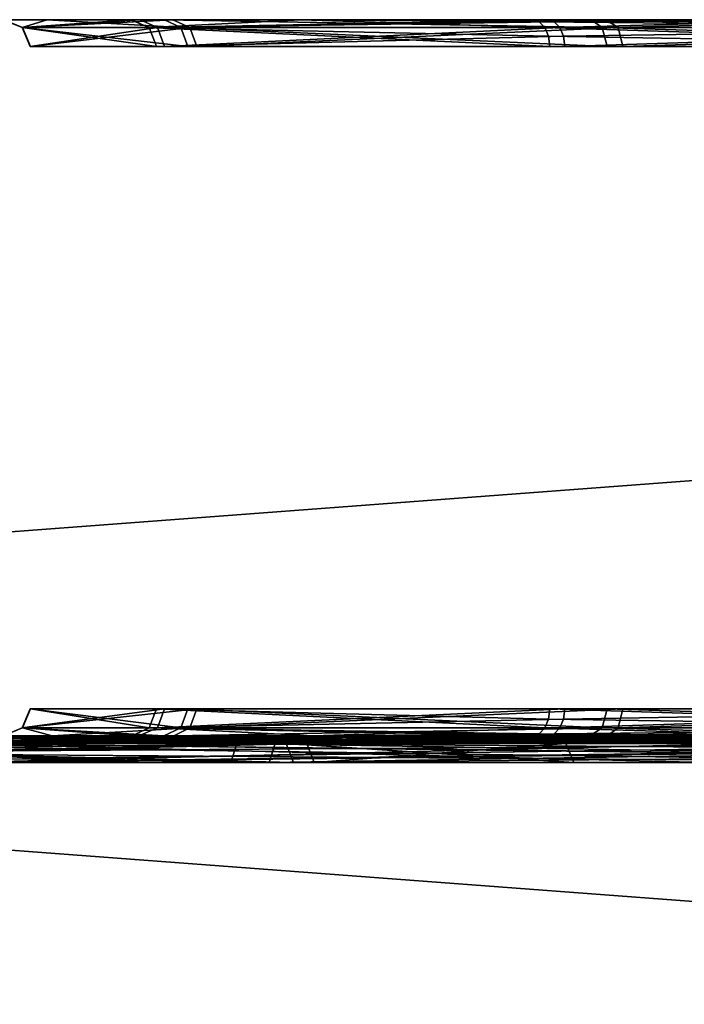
# Model space of a CAD drawing. Header units: millimetres. Extents: x -150 to 150, y -85 to 1149.
# Tile 309 of 656: x -75.968 to -75.225, y 1008.3 to 1009.4. Entities that reach past the tile are written whole.
import ezdxf

# ---------------------------------------------------------------- set-up
doc = ezdxf.new("R2010")
doc.units = ezdxf.units.MM
doc.header["$LTSCALE"] = 21.359881
for name, color, linetype in [('3288', 7, 'CONTINUOUS'), ('3289', 7, 'CONTINUOUS'), ('3329', 7, 'CONTINUOUS'), ('3330', 7, 'CONTINUOUS'), ('4721', 7, 'CONTINUOUS'), ('4722', 7, 'CONTINUOUS'), ('4762', 7, 'CONTINUOUS'), ('4763', 7, 'CONTINUOUS'), ('6225', 7, 'CONTINUOUS'), ('6226', 7, 'CONTINUOUS'), ('6227', 7, 'CONTINUOUS'), ('6228', 7, 'CONTINUOUS'), ('6229', 7, 'CONTINUOUS'), ('6230', 7, 'CONTINUOUS'), ('6231', 7, 'CONTINUOUS'), ('6232', 7, 'CONTINUOUS'), ('6238', 7, 'CONTINUOUS'), ('6239', 7, 'CONTINUOUS'), ('6240', 7, 'CONTINUOUS'), ('6241', 7, 'CONTINUOUS'), ('6266', 7, 'CONTINUOUS'), ('6267', 7, 'CONTINUOUS'), ('6268', 7, 'CONTINUOUS'), ('6269', 7, 'CONTINUOUS'), ('6270', 7, 'CONTINUOUS'), ('6271', 7, 'CONTINUOUS'), ('6272', 7, 'CONTINUOUS'), ('6273', 7, 'CONTINUOUS'), ('6279', 7, 'CONTINUOUS'), ('6280', 7, 'CONTINUOUS'), ('6281', 7, 'CONTINUOUS'), ('6282', 7, 'CONTINUOUS'), ('7755', 7, 'CONTINUOUS'), ('7756', 7, 'CONTINUOUS'), ('7796', 7, 'CONTINUOUS'), ('7797', 7, 'CONTINUOUS'), ('7839', 7, 'CONTINUOUS'), ('7840', 7, 'CONTINUOUS'), ('7880', 7, 'CONTINUOUS'), ('7881', 7, 'CONTINUOUS'), ('9023', 7, 'CONTINUOUS'), ('9025', 7, 'CONTINUOUS')]:
    doc.layers.add(name, color=color, linetype=linetype)

msp = doc.modelspace()

# ---------------------------------------------------------------- linework, layer by layer
at = {"layer": '3288', "linetype": 'CONTINUOUS'}
for points in [[(-75.6903, 1008.6, 205.9772), (-76.5626, 1008.6, 207.4644), (-75.6698, 1008.5912, 205.9828), (-75.6903, 1008.6, 205.9772)], [(-75.6698, 1008.5912, 205.9828), (-76.5626, 1008.6, 207.4644), (-76.5465, 1008.5912, 207.4782), (-75.6698, 1008.5912, 205.9828)], [(-76.5036, 1008.5912, 201.0618), (-76.0267, 1008.6, 201.7902), (-75.6469, 1008.5912, 202.5687), (-76.5036, 1008.5912, 201.0618)], [(-76.0267, 1008.6, 201.7902), (-75.6653, 1008.6, 202.5805), (-75.6469, 1008.5912, 202.5687), (-76.0267, 1008.6, 201.7902)], [(-75.3786, 1008.6, 204.282), (-75.6903, 1008.6, 205.9772), (-75.6698, 1008.5912, 205.9828), (-75.3786, 1008.6, 204.282)], [(-75.3573, 1008.5912, 204.2778), (-75.3786, 1008.6, 204.282), (-75.6698, 1008.5912, 205.9828), (-75.3573, 1008.5912, 204.2778)], [(-75.6653, 1008.6, 202.5805), (-75.3786, 1008.6, 204.282), (-75.3573, 1008.5912, 204.2778), (-75.6653, 1008.6, 202.5805)], [(-75.6469, 1008.5912, 202.5687), (-75.6653, 1008.6, 202.5805), (-75.3573, 1008.5912, 204.2778), (-75.6469, 1008.5912, 202.5687)]]:
    msp.add_3dface(points, dxfattribs=at)
at = {"layer": '3289', "linetype": 'CONTINUOUS'}
for points in [[(-75.6698, 1008.5912, 205.9828), (-76.5465, 1008.5912, 207.4782), (-75.6615, 1008.57, 205.9859), (-75.6698, 1008.5912, 205.9828)], [(-75.6615, 1008.57, 205.9859), (-76.5465, 1008.5912, 207.4782), (-76.5398, 1008.57, 207.4839), (-75.6615, 1008.57, 205.9859)], [(-76.4986, 1008.5815, 201.0576), (-76.5036, 1008.5912, 201.0618), (-75.6469, 1008.5912, 202.5687), (-76.4986, 1008.5815, 201.0576)], [(-76.4968, 1008.57, 201.0562), (-76.4986, 1008.5815, 201.0576), (-75.6469, 1008.5912, 202.5687), (-76.4968, 1008.57, 201.0562)], [(-76.4968, 1008.57, 201.0562), (-75.6469, 1008.5912, 202.5687), (-75.6387, 1008.57, 202.5658), (-76.4968, 1008.57, 201.0562)], [(-75.3573, 1008.5912, 204.2778), (-75.6698, 1008.5912, 205.9828), (-75.3486, 1008.57, 204.2779), (-75.3573, 1008.5912, 204.2778)], [(-75.3486, 1008.57, 204.2779), (-75.6698, 1008.5912, 205.9828), (-75.6615, 1008.57, 205.9859), (-75.3486, 1008.57, 204.2779)], [(-75.6469, 1008.5912, 202.5687), (-75.3573, 1008.5912, 204.2778), (-75.6387, 1008.57, 202.5658), (-75.6469, 1008.5912, 202.5687)], [(-75.6387, 1008.57, 202.5658), (-75.3573, 1008.5912, 204.2778), (-75.3486, 1008.57, 204.2779), (-75.6387, 1008.57, 202.5658)]]:
    msp.add_3dface(points, dxfattribs=at)
at = {"layer": '3329', "linetype": 'CONTINUOUS'}
for points in [[(-76.5626, 1008.6, 398.9756), (-76.5539, 1008.5977, 398.983), (-75.6698, 1008.5912, 397.494), (-76.5626, 1008.6, 398.9756)], [(-76.0609, 1008.6, 398.269), (-76.5626, 1008.6, 398.9756), (-75.6698, 1008.5912, 397.494), (-76.0609, 1008.6, 398.269)], [(-76.5539, 1008.5977, 398.983), (-76.5465, 1008.5912, 398.9893), (-75.6698, 1008.5912, 397.494), (-76.5539, 1008.5977, 398.983)], [(-76.5197, 1008.6, 392.5867), (-75.6667, 1008.6, 394.0875), (-75.6469, 1008.5912, 394.0798), (-76.5197, 1008.6, 392.5867)], [(-76.5036, 1008.5912, 392.5729), (-76.5197, 1008.6, 392.5867), (-75.6469, 1008.5912, 394.0798), (-76.5036, 1008.5912, 392.5729)], [(-75.6893, 1008.6, 397.4856), (-76.0609, 1008.6, 398.269), (-75.6698, 1008.5912, 397.494), (-75.6893, 1008.6, 397.4856)], [(-75.3786, 1008.6, 395.7891), (-75.6893, 1008.6, 397.4856), (-75.3573, 1008.5912, 395.7889), (-75.3786, 1008.6, 395.7891)], [(-75.3573, 1008.5912, 395.7889), (-75.6893, 1008.6, 397.4856), (-75.6698, 1008.5912, 397.494), (-75.3573, 1008.5912, 395.7889)], [(-75.6667, 1008.6, 394.0875), (-75.3786, 1008.6, 395.7891), (-75.3573, 1008.5912, 395.7889), (-75.6667, 1008.6, 394.0875)], [(-75.6469, 1008.5912, 394.0798), (-75.6667, 1008.6, 394.0875), (-75.3573, 1008.5912, 395.7889), (-75.6469, 1008.5912, 394.0798)]]:
    msp.add_3dface(points, dxfattribs=at)
at = {"layer": '3330', "linetype": 'CONTINUOUS'}
for points in [[(-76.5465, 1008.5912, 398.9893), (-76.5415, 1008.5815, 398.9935), (-75.6615, 1008.57, 397.497), (-76.5465, 1008.5912, 398.9893)], [(-75.6698, 1008.5912, 397.494), (-76.5465, 1008.5912, 398.9893), (-75.6615, 1008.57, 397.497), (-75.6698, 1008.5912, 397.494)], [(-76.5036, 1008.5912, 392.5729), (-75.6469, 1008.5912, 394.0798), (-76.4968, 1008.57, 392.5673), (-76.5036, 1008.5912, 392.5729)], [(-76.4968, 1008.57, 392.5673), (-75.6469, 1008.5912, 394.0798), (-75.6387, 1008.57, 394.0769), (-76.4968, 1008.57, 392.5673)], [(-75.3573, 1008.5912, 395.7889), (-75.6698, 1008.5912, 397.494), (-75.3486, 1008.57, 395.789), (-75.3573, 1008.5912, 395.7889)], [(-75.3486, 1008.57, 395.789), (-75.6698, 1008.5912, 397.494), (-75.6615, 1008.57, 397.497), (-75.3486, 1008.57, 395.789)], [(-75.6469, 1008.5912, 394.0798), (-75.3573, 1008.5912, 395.7889), (-75.6387, 1008.57, 394.0769), (-75.6469, 1008.5912, 394.0798)], [(-75.6387, 1008.57, 394.0769), (-75.3573, 1008.5912, 395.7889), (-75.3486, 1008.57, 395.789), (-75.6387, 1008.57, 394.0769)], [(-76.5415, 1008.5815, 398.9935), (-76.5398, 1008.57, 398.995), (-75.6615, 1008.57, 397.497), (-76.5415, 1008.5815, 398.9935)]]:
    msp.add_3dface(points, dxfattribs=at)
at = {"layer": '4721', "linetype": 'CONTINUOUS'}
for points in [[(-75.6712, 1008.6, 217.4234), (-76.0326, 1008.6, 216.633), (-76.0509, 1008.5912, 216.6448), (-75.6712, 1008.6, 217.4234)], [(-75.1943, 1008.5912, 218.1517), (-75.6712, 1008.6, 217.4234), (-76.0509, 1008.5912, 216.6448), (-75.1943, 1008.5912, 218.1517)], [(-76.0076, 1008.6, 213.2363), (-75.1353, 1008.6, 211.7491), (-76.0281, 1008.5912, 213.2307), (-76.0076, 1008.6, 213.2363)], [(-76.0281, 1008.5912, 213.2307), (-75.1353, 1008.6, 211.7491), (-75.1514, 1008.5912, 211.7353), (-76.0281, 1008.5912, 213.2307)], [(-75.1779, 1008.6, 218.1382), (-75.6712, 1008.6, 217.4234), (-75.1868, 1008.5977, 218.1455), (-75.1779, 1008.6, 218.1382)], [(-75.1868, 1008.5977, 218.1455), (-75.6712, 1008.6, 217.4234), (-75.1943, 1008.5912, 218.1517), (-75.1868, 1008.5977, 218.1455)]]:
    msp.add_3dface(points, dxfattribs=at)
at = {"layer": '4722', "linetype": 'CONTINUOUS'}
for points in [[(-75.201, 1008.57, 218.1573), (-76.0509, 1008.5912, 216.6448), (-76.0592, 1008.57, 216.6477), (-75.201, 1008.57, 218.1573)], [(-75.1943, 1008.5912, 218.1517), (-76.0509, 1008.5912, 216.6448), (-75.1993, 1008.5815, 218.1559), (-75.1943, 1008.5912, 218.1517)], [(-75.1993, 1008.5815, 218.1559), (-76.0509, 1008.5912, 216.6448), (-75.201, 1008.57, 218.1573), (-75.1993, 1008.5815, 218.1559)], [(-76.0281, 1008.5912, 213.2307), (-75.1514, 1008.5912, 211.7353), (-76.0364, 1008.57, 213.2276), (-76.0281, 1008.5912, 213.2307)], [(-76.0364, 1008.57, 213.2276), (-75.1514, 1008.5912, 211.7353), (-75.1581, 1008.57, 211.7296), (-76.0364, 1008.57, 213.2276)]]:
    msp.add_3dface(points, dxfattribs=at)
at = {"layer": '4762', "linetype": 'CONTINUOUS'}
for points in [[(-75.1781, 1008.6, 388.1998), (-76.0311, 1008.6, 386.699), (-76.0509, 1008.5912, 386.7067), (-75.1781, 1008.6, 388.1998)], [(-75.1943, 1008.5912, 388.2136), (-75.1781, 1008.6, 388.1998), (-76.0509, 1008.5912, 386.7067), (-75.1943, 1008.5912, 388.2136)], [(-75.637, 1008.6, 382.5175), (-75.1352, 1008.6, 381.8109), (-76.0281, 1008.5912, 383.2925), (-75.637, 1008.6, 382.5175)], [(-76.0281, 1008.5912, 383.2925), (-75.1352, 1008.6, 381.8109), (-75.144, 1008.5977, 381.8035), (-76.0281, 1008.5912, 383.2925)], [(-76.0086, 1008.6, 383.3009), (-75.637, 1008.6, 382.5175), (-76.0281, 1008.5912, 383.2925), (-76.0086, 1008.6, 383.3009)], [(-75.1514, 1008.5912, 381.7972), (-76.0281, 1008.5912, 383.2925), (-75.144, 1008.5977, 381.8035), (-75.1514, 1008.5912, 381.7972)]]:
    msp.add_3dface(points, dxfattribs=at)
at = {"layer": '4763', "linetype": 'CONTINUOUS'}
for points in [[(-75.201, 1008.57, 388.2192), (-76.0509, 1008.5912, 386.7067), (-76.0592, 1008.57, 386.7096), (-75.201, 1008.57, 388.2192)], [(-75.1943, 1008.5912, 388.2136), (-76.0509, 1008.5912, 386.7067), (-75.201, 1008.57, 388.2192), (-75.1943, 1008.5912, 388.2136)], [(-76.0281, 1008.5912, 383.2925), (-75.1514, 1008.5912, 381.7972), (-76.0364, 1008.57, 383.2895), (-76.0281, 1008.5912, 383.2925)], [(-75.1514, 1008.5912, 381.7972), (-75.1563, 1008.5815, 381.793), (-76.0364, 1008.57, 383.2895), (-75.1514, 1008.5912, 381.7972)], [(-75.1563, 1008.5815, 381.793), (-75.1581, 1008.57, 381.7915), (-76.0364, 1008.57, 383.2895), (-75.1563, 1008.5815, 381.793)]]:
    msp.add_3dface(points, dxfattribs=at)
at = {"layer": '6225', "linetype": 'CONTINUOUS'}
for points in [[(-75.9643, 1009.3912, 237.5972), (-75.7773, 1009.3912, 236.883), (-75.9555, 1009.37, 237.5974), (-75.9643, 1009.3912, 237.5972)], [(-75.8228, 1009.3912, 238.3217), (-75.9643, 1009.3912, 237.5972), (-75.8148, 1009.37, 238.3182), (-75.8228, 1009.3912, 238.3217)], [(-75.8148, 1009.37, 238.3182), (-75.9643, 1009.3912, 237.5972), (-75.9555, 1009.37, 237.5974), (-75.8148, 1009.37, 238.3182)], [(-75.9555, 1009.37, 237.5974), (-75.7773, 1009.3912, 236.883), (-75.7695, 1009.37, 236.8871), (-75.9555, 1009.37, 237.5974)], [(-75.381, 1009.3912, 238.9132), (-75.8228, 1009.3912, 238.3217), (-75.3768, 1009.3815, 238.9082), (-75.381, 1009.3912, 238.9132)], [(-75.3768, 1009.3815, 238.9082), (-75.8228, 1009.3912, 238.3217), (-75.3753, 1009.37, 238.9065), (-75.3768, 1009.3815, 238.9082)], [(-75.3753, 1009.37, 238.9065), (-75.8228, 1009.3912, 238.3217), (-75.8148, 1009.37, 238.3182), (-75.3753, 1009.37, 238.9065)], [(-75.7773, 1009.3912, 236.883), (-75.299, 1009.3912, 236.3207), (-75.7695, 1009.37, 236.8871), (-75.7773, 1009.3912, 236.883)], [(-75.7695, 1009.37, 236.8871), (-75.299, 1009.3912, 236.3207), (-75.2938, 1009.37, 236.3277), (-75.7695, 1009.37, 236.8871)], [(-75.299, 1009.3912, 236.3207), (-74.6241, 1009.3912, 236.0215), (-75.2938, 1009.37, 236.3277), (-75.299, 1009.3912, 236.3207)], [(-75.2938, 1009.37, 236.3277), (-74.6241, 1009.3912, 236.0215), (-74.6224, 1009.37, 236.0302), (-75.2938, 1009.37, 236.3277)]]:
    msp.add_3dface(points, dxfattribs=at)
at = {"layer": '6226', "linetype": 'CONTINUOUS'}
for points in [[(-75.7964, 1009.4, 236.8737), (-75.9643, 1009.3912, 237.5972), (-75.9854, 1009.4, 237.5955), (-75.7964, 1009.4, 236.8737)], [(-75.9854, 1009.4, 237.5955), (-75.9643, 1009.3912, 237.5972), (-75.8435, 1009.4, 238.3274), (-75.9854, 1009.4, 237.5955)], [(-75.7773, 1009.3912, 236.883), (-75.9643, 1009.3912, 237.5972), (-75.7964, 1009.4, 236.8737), (-75.7773, 1009.3912, 236.883)], [(-75.9643, 1009.3912, 237.5972), (-75.8228, 1009.3912, 238.3217), (-75.8435, 1009.4, 238.3274), (-75.9643, 1009.3912, 237.5972)], [(-75.8435, 1009.4, 238.3274), (-75.8228, 1009.3912, 238.3217), (-75.6533, 1009.4, 238.6536), (-75.8435, 1009.4, 238.3274)], [(-75.8228, 1009.3912, 238.3217), (-75.381, 1009.3912, 238.9132), (-75.6533, 1009.4, 238.6536), (-75.8228, 1009.3912, 238.3217)], [(-75.3129, 1009.4, 236.3046), (-75.7773, 1009.3912, 236.883), (-75.7964, 1009.4, 236.8737), (-75.3129, 1009.4, 236.3046)], [(-75.299, 1009.3912, 236.3207), (-75.7773, 1009.3912, 236.883), (-75.3129, 1009.4, 236.3046), (-75.299, 1009.3912, 236.3207)], [(-75.6533, 1009.4, 238.6536), (-75.381, 1009.3912, 238.9132), (-75.3873, 1009.3977, 238.9206), (-75.6533, 1009.4, 238.6536)], [(-75.3948, 1009.4, 238.9293), (-75.6533, 1009.4, 238.6536), (-75.3873, 1009.3977, 238.9206), (-75.3948, 1009.4, 238.9293)], [(-74.9877, 1009.4, 236.114), (-75.299, 1009.3912, 236.3207), (-75.3129, 1009.4, 236.3046), (-74.9877, 1009.4, 236.114)], [(-74.6241, 1009.3912, 236.0215), (-75.299, 1009.3912, 236.3207), (-74.9877, 1009.4, 236.114), (-74.6241, 1009.3912, 236.0215)]]:
    msp.add_3dface(points, dxfattribs=at)
at = {"layer": '6227', "linetype": 'CONTINUOUS'}
for points in [[(-75.381, 1009.3912, 238.9132), (-75.3768, 1009.3815, 238.9082), (-74.7241, 1009.37, 239.2458), (-75.381, 1009.3912, 238.9132)], [(-74.7264, 1009.3912, 239.2543), (-75.381, 1009.3912, 238.9132), (-74.7241, 1009.37, 239.2458), (-74.7264, 1009.3912, 239.2543)], [(-75.3768, 1009.3815, 238.9082), (-75.3753, 1009.37, 238.9065), (-74.7241, 1009.37, 239.2458), (-75.3768, 1009.3815, 238.9082)]]:
    msp.add_3dface(points, dxfattribs=at)
at = {"layer": '6228', "linetype": 'CONTINUOUS'}
for points in [[(-75.3948, 1009.4, 238.9293), (-75.3873, 1009.3977, 238.9206), (-74.7264, 1009.3912, 239.2543), (-75.3948, 1009.4, 238.9293)], [(-75.3948, 1009.4, 238.9293), (-74.7264, 1009.3912, 239.2543), (-74.7317, 1009.4, 239.2748), (-75.3948, 1009.4, 238.9293)], [(-75.3873, 1009.3977, 238.9206), (-75.381, 1009.3912, 238.9132), (-74.7264, 1009.3912, 239.2543), (-75.3873, 1009.3977, 238.9206)]]:
    msp.add_3dface(points, dxfattribs=at)
at = {"layer": '6229', "linetype": 'CONTINUOUS'}
for points in [[(-75.9643, 1008.6088, 237.5972), (-75.8228, 1008.6088, 238.3217), (-75.9555, 1008.63, 237.5974), (-75.9643, 1008.6088, 237.5972)], [(-75.7773, 1008.6088, 236.883), (-75.9643, 1008.6088, 237.5972), (-75.7695, 1008.63, 236.8871), (-75.7773, 1008.6088, 236.883)], [(-75.7695, 1008.63, 236.8871), (-75.9643, 1008.6088, 237.5972), (-75.9555, 1008.63, 237.5974), (-75.7695, 1008.63, 236.8871)], [(-75.9555, 1008.63, 237.5974), (-75.8228, 1008.6088, 238.3217), (-75.8148, 1008.63, 238.3182), (-75.9555, 1008.63, 237.5974)], [(-75.8228, 1008.6088, 238.3217), (-75.381, 1008.6088, 238.9132), (-75.8148, 1008.63, 238.3182), (-75.8228, 1008.6088, 238.3217)], [(-75.3768, 1008.6185, 238.9082), (-75.3753, 1008.63, 238.9065), (-75.8148, 1008.63, 238.3182), (-75.3768, 1008.6185, 238.9082)], [(-75.381, 1008.6088, 238.9132), (-75.3768, 1008.6185, 238.9082), (-75.8148, 1008.63, 238.3182), (-75.381, 1008.6088, 238.9132)], [(-75.299, 1008.6088, 236.3207), (-75.7773, 1008.6088, 236.883), (-75.2938, 1008.63, 236.3277), (-75.299, 1008.6088, 236.3207)], [(-75.2938, 1008.63, 236.3277), (-75.7773, 1008.6088, 236.883), (-75.7695, 1008.63, 236.8871), (-75.2938, 1008.63, 236.3277)], [(-74.6241, 1008.6088, 236.0215), (-75.299, 1008.6088, 236.3207), (-74.6224, 1008.63, 236.0302), (-74.6241, 1008.6088, 236.0215)], [(-74.6224, 1008.63, 236.0302), (-75.299, 1008.6088, 236.3207), (-75.2938, 1008.63, 236.3277), (-74.6224, 1008.63, 236.0302)]]:
    msp.add_3dface(points, dxfattribs=at)
at = {"layer": '6230', "linetype": 'CONTINUOUS'}
for points in [[(-75.8422, 1008.6, 238.3303), (-75.9643, 1008.6088, 237.5972), (-75.9855, 1008.6, 237.5972), (-75.8422, 1008.6, 238.3303)], [(-75.9855, 1008.6, 237.5972), (-75.9643, 1008.6088, 237.5972), (-75.9314, 1008.6, 237.2235), (-75.9855, 1008.6, 237.5972)], [(-75.8228, 1008.6088, 238.3217), (-75.9643, 1008.6088, 237.5972), (-75.8422, 1008.6, 238.3303), (-75.8228, 1008.6088, 238.3217)], [(-75.9643, 1008.6088, 237.5972), (-75.7773, 1008.6088, 236.883), (-75.9314, 1008.6, 237.2235), (-75.9643, 1008.6088, 237.5972)], [(-75.9314, 1008.6, 237.2235), (-75.7773, 1008.6088, 236.883), (-75.7955, 1008.6, 236.8719), (-75.9314, 1008.6, 237.2235)], [(-75.3948, 1008.6, 238.9293), (-75.8228, 1008.6088, 238.3217), (-75.8422, 1008.6, 238.3303), (-75.3948, 1008.6, 238.9293)], [(-75.381, 1008.6088, 238.9132), (-75.8228, 1008.6088, 238.3217), (-75.3873, 1008.6023, 238.9206), (-75.381, 1008.6088, 238.9132)], [(-75.8228, 1008.6088, 238.3217), (-75.3948, 1008.6, 238.9293), (-75.3873, 1008.6023, 238.9206), (-75.8228, 1008.6088, 238.3217)], [(-75.7773, 1008.6088, 236.883), (-75.299, 1008.6088, 236.3207), (-75.7955, 1008.6, 236.8719), (-75.7773, 1008.6088, 236.883)], [(-75.7955, 1008.6, 236.8719), (-75.299, 1008.6088, 236.3207), (-75.3113, 1008.6, 236.3034), (-75.7955, 1008.6, 236.8719)], [(-75.299, 1008.6088, 236.3207), (-74.6241, 1008.6088, 236.0215), (-75.3113, 1008.6, 236.3034), (-75.299, 1008.6088, 236.3207)], [(-75.3113, 1008.6, 236.3034), (-74.6241, 1008.6088, 236.0215), (-74.6292, 1008.6, 236.0009), (-75.3113, 1008.6, 236.3034)]]:
    msp.add_3dface(points, dxfattribs=at)
at = {"layer": '6231', "linetype": 'CONTINUOUS'}
for points in [[(-75.3753, 1008.63, 238.9065), (-75.3768, 1008.6185, 238.9082), (-74.7264, 1008.6088, 239.2543), (-75.3753, 1008.63, 238.9065)], [(-75.3753, 1008.63, 238.9065), (-74.7264, 1008.6088, 239.2543), (-74.7241, 1008.63, 239.2458), (-75.3753, 1008.63, 238.9065)], [(-75.3768, 1008.6185, 238.9082), (-75.381, 1008.6088, 238.9132), (-74.7264, 1008.6088, 239.2543), (-75.3768, 1008.6185, 238.9082)]]:
    msp.add_3dface(points, dxfattribs=at)
at = {"layer": '6232', "linetype": 'CONTINUOUS'}
for points in [[(-75.3873, 1008.6023, 238.9206), (-75.3948, 1008.6, 238.9293), (-75.0811, 1008.6, 239.1403), (-75.3873, 1008.6023, 238.9206)], [(-75.381, 1008.6088, 238.9132), (-75.3873, 1008.6023, 238.9206), (-75.0811, 1008.6, 239.1403), (-75.381, 1008.6088, 238.9132)], [(-74.7264, 1008.6088, 239.2543), (-75.381, 1008.6088, 238.9132), (-75.0811, 1008.6, 239.1403), (-74.7264, 1008.6088, 239.2543)]]:
    msp.add_3dface(points, dxfattribs=at)
at = {"layer": '6238', "linetype": 'CONTINUOUS'}
for points in [[(-75.982, 1008.5912, 232.9481), (-75.9744, 1008.6, 232.9679), (-74.273, 1008.5912, 232.6585), (-75.982, 1008.5912, 232.9481)], [(-75.9744, 1008.6, 232.9679), (-74.2727, 1008.6, 232.6797), (-74.273, 1008.5912, 232.6585), (-75.9744, 1008.6, 232.9679)]]:
    msp.add_3dface(points, dxfattribs=at)
at = {"layer": '6239', "linetype": 'CONTINUOUS'}
for points in [[(-75.982, 1008.5912, 232.9481), (-74.273, 1008.5912, 232.6585), (-75.985, 1008.57, 232.9398), (-75.982, 1008.5912, 232.9481)], [(-75.985, 1008.57, 232.9398), (-74.273, 1008.5912, 232.6585), (-74.2729, 1008.57, 232.6497), (-75.985, 1008.57, 232.9398)]]:
    msp.add_3dface(points, dxfattribs=at)
at = {"layer": '6240', "linetype": 'CONTINUOUS'}
for points in [[(-74.3397, 1008.5912, 242.6407), (-76.0363, 1008.6, 242.3088), (-76.0447, 1008.5912, 242.3283), (-74.3397, 1008.5912, 242.6407)], [(-74.3399, 1008.6, 242.6195), (-76.0363, 1008.6, 242.3088), (-74.3397, 1008.5912, 242.6407), (-74.3399, 1008.6, 242.6195)]]:
    msp.add_3dface(points, dxfattribs=at)
at = {"layer": '6241', "linetype": 'CONTINUOUS'}
for points in [[(-74.3397, 1008.57, 242.6495), (-76.0447, 1008.5912, 242.3283), (-76.0478, 1008.57, 242.3365), (-74.3397, 1008.57, 242.6495)], [(-74.3397, 1008.5912, 242.6407), (-76.0447, 1008.5912, 242.3283), (-74.3397, 1008.57, 242.6495), (-74.3397, 1008.5912, 242.6407)]]:
    msp.add_3dface(points, dxfattribs=at)
at = {"layer": '6266', "linetype": 'CONTINUOUS'}
for points in [[(-75.9648, 1009.3912, 362.3807), (-75.8137, 1009.3912, 361.6581), (-75.956, 1009.37, 362.3805), (-75.9648, 1009.3912, 362.3807)], [(-75.7874, 1009.3912, 363.0973), (-75.9648, 1009.3912, 362.3807), (-75.7796, 1009.37, 363.0933), (-75.7874, 1009.3912, 363.0973)], [(-75.7796, 1009.37, 363.0933), (-75.9648, 1009.3912, 362.3807), (-75.956, 1009.37, 362.3805), (-75.7796, 1009.37, 363.0933)], [(-75.956, 1009.37, 362.3805), (-75.8137, 1009.3912, 361.6581), (-75.8057, 1009.37, 361.6617), (-75.956, 1009.37, 362.3805)], [(-75.8137, 1009.3912, 361.6581), (-75.364, 1009.3912, 361.0726), (-75.8057, 1009.37, 361.6617), (-75.8137, 1009.3912, 361.6581)], [(-75.364, 1009.3912, 361.0726), (-75.3599, 1009.3815, 361.0776), (-75.8057, 1009.37, 361.6617), (-75.364, 1009.3912, 361.0726)], [(-75.3167, 1009.3912, 363.6659), (-75.7874, 1009.3912, 363.0973), (-75.3114, 1009.37, 363.659), (-75.3167, 1009.3912, 363.6659)], [(-75.3114, 1009.37, 363.659), (-75.7874, 1009.3912, 363.0973), (-75.7796, 1009.37, 363.0933), (-75.3114, 1009.37, 363.659)], [(-74.6458, 1009.3912, 363.9741), (-75.3167, 1009.3912, 363.6659), (-74.6441, 1009.37, 363.9655), (-74.6458, 1009.3912, 363.9741)], [(-74.6441, 1009.37, 363.9655), (-75.3167, 1009.3912, 363.6659), (-75.3114, 1009.37, 363.659), (-74.6441, 1009.37, 363.9655)], [(-75.3599, 1009.3815, 361.0776), (-75.3584, 1009.37, 361.0794), (-75.8057, 1009.37, 361.6617), (-75.3599, 1009.3815, 361.0776)]]:
    msp.add_3dface(points, dxfattribs=at)
at = {"layer": '6267', "linetype": 'CONTINUOUS'}
for points in [[(-75.833, 1009.4, 361.6492), (-75.9648, 1009.3912, 362.3807), (-75.986, 1009.4, 362.3803), (-75.833, 1009.4, 361.6492)], [(-75.986, 1009.4, 362.3803), (-75.9648, 1009.3912, 362.3807), (-75.9369, 1009.4, 362.7548), (-75.986, 1009.4, 362.3803)], [(-75.8137, 1009.3912, 361.6581), (-75.9648, 1009.3912, 362.3807), (-75.833, 1009.4, 361.6492), (-75.8137, 1009.3912, 361.6581)], [(-75.9648, 1009.3912, 362.3807), (-75.7874, 1009.3912, 363.0973), (-75.9369, 1009.4, 362.7548), (-75.9648, 1009.3912, 362.3807)], [(-75.9369, 1009.4, 362.7548), (-75.7874, 1009.3912, 363.0973), (-75.8057, 1009.4, 363.1081), (-75.9369, 1009.4, 362.7548)], [(-75.3776, 1009.4, 361.0563), (-75.8137, 1009.3912, 361.6581), (-75.833, 1009.4, 361.6492), (-75.3776, 1009.4, 361.0563)], [(-75.8137, 1009.3912, 361.6581), (-75.3776, 1009.4, 361.0563), (-75.3703, 1009.3977, 361.0651), (-75.8137, 1009.3912, 361.6581)], [(-75.364, 1009.3912, 361.0726), (-75.8137, 1009.3912, 361.6581), (-75.3703, 1009.3977, 361.0651), (-75.364, 1009.3912, 361.0726)], [(-75.7874, 1009.3912, 363.0973), (-75.3167, 1009.3912, 363.6659), (-75.8057, 1009.4, 363.1081), (-75.7874, 1009.3912, 363.0973)], [(-75.8057, 1009.4, 363.1081), (-75.3167, 1009.3912, 363.6659), (-75.3292, 1009.4, 363.6831), (-75.8057, 1009.4, 363.1081)], [(-75.3167, 1009.3912, 363.6659), (-74.6458, 1009.3912, 363.9741), (-75.3292, 1009.4, 363.6831), (-75.3167, 1009.3912, 363.6659)], [(-75.3292, 1009.4, 363.6831), (-74.6458, 1009.3912, 363.9741), (-74.6512, 1009.4, 363.9946), (-75.3292, 1009.4, 363.6831)]]:
    msp.add_3dface(points, dxfattribs=at)
at = {"layer": '6268', "linetype": 'CONTINUOUS'}
for points in [[(-75.3599, 1009.3815, 361.0776), (-75.364, 1009.3912, 361.0726), (-74.7049, 1009.3912, 360.7402), (-75.3599, 1009.3815, 361.0776)], [(-75.3584, 1009.37, 361.0794), (-75.3599, 1009.3815, 361.0776), (-74.7049, 1009.3912, 360.7402), (-75.3584, 1009.37, 361.0794)], [(-75.3584, 1009.37, 361.0794), (-74.7049, 1009.3912, 360.7402), (-74.7028, 1009.37, 360.7487), (-75.3584, 1009.37, 361.0794)]]:
    msp.add_3dface(points, dxfattribs=at)
at = {"layer": '6269', "linetype": 'CONTINUOUS'}
for points in [[(-75.3703, 1009.3977, 361.0651), (-75.3776, 1009.4, 361.0563), (-75.0612, 1009.4, 360.8495), (-75.3703, 1009.3977, 361.0651)], [(-75.364, 1009.3912, 361.0726), (-75.3703, 1009.3977, 361.0651), (-75.0612, 1009.4, 360.8495), (-75.364, 1009.3912, 361.0726)], [(-74.7049, 1009.3912, 360.7402), (-75.364, 1009.3912, 361.0726), (-75.0612, 1009.4, 360.8495), (-74.7049, 1009.3912, 360.7402)]]:
    msp.add_3dface(points, dxfattribs=at)
at = {"layer": '6270', "linetype": 'CONTINUOUS'}
for points in [[(-75.9648, 1008.6088, 362.3807), (-75.7874, 1008.6088, 363.0973), (-75.956, 1008.63, 362.3805), (-75.9648, 1008.6088, 362.3807)], [(-75.8137, 1008.6088, 361.6581), (-75.9648, 1008.6088, 362.3807), (-75.8057, 1008.63, 361.6617), (-75.8137, 1008.6088, 361.6581)], [(-75.8057, 1008.63, 361.6617), (-75.9648, 1008.6088, 362.3807), (-75.956, 1008.63, 362.3805), (-75.8057, 1008.63, 361.6617)], [(-75.956, 1008.63, 362.3805), (-75.7874, 1008.6088, 363.0973), (-75.7796, 1008.63, 363.0933), (-75.956, 1008.63, 362.3805)], [(-75.3599, 1008.6185, 361.0776), (-75.8137, 1008.6088, 361.6581), (-75.3584, 1008.63, 361.0794), (-75.3599, 1008.6185, 361.0776)], [(-75.3584, 1008.63, 361.0794), (-75.8137, 1008.6088, 361.6581), (-75.8057, 1008.63, 361.6617), (-75.3584, 1008.63, 361.0794)], [(-75.7874, 1008.6088, 363.0973), (-75.3167, 1008.6088, 363.6659), (-75.7796, 1008.63, 363.0933), (-75.7874, 1008.6088, 363.0973)], [(-75.7796, 1008.63, 363.0933), (-75.3167, 1008.6088, 363.6659), (-75.3114, 1008.63, 363.659), (-75.7796, 1008.63, 363.0933)], [(-75.3167, 1008.6088, 363.6659), (-74.6458, 1008.6088, 363.9741), (-75.3114, 1008.63, 363.659), (-75.3167, 1008.6088, 363.6659)], [(-75.3114, 1008.63, 363.659), (-74.6458, 1008.6088, 363.9741), (-74.6441, 1008.63, 363.9655), (-75.3114, 1008.63, 363.659)], [(-75.364, 1008.6088, 361.0726), (-75.8137, 1008.6088, 361.6581), (-75.3599, 1008.6185, 361.0776), (-75.364, 1008.6088, 361.0726)]]:
    msp.add_3dface(points, dxfattribs=at)
at = {"layer": '6271', "linetype": 'CONTINUOUS'}
for points in [[(-75.8066, 1008.6, 363.1064), (-75.9648, 1008.6088, 362.3807), (-75.986, 1008.6, 362.3821), (-75.8066, 1008.6, 363.1064)], [(-75.986, 1008.6, 362.3821), (-75.9648, 1008.6088, 362.3807), (-75.8343, 1008.6, 361.6521), (-75.986, 1008.6, 362.3821)], [(-75.7874, 1008.6088, 363.0973), (-75.9648, 1008.6088, 362.3807), (-75.8066, 1008.6, 363.1064), (-75.7874, 1008.6088, 363.0973)], [(-75.9648, 1008.6088, 362.3807), (-75.8137, 1008.6088, 361.6581), (-75.8343, 1008.6, 361.6521), (-75.9648, 1008.6088, 362.3807)], [(-75.8343, 1008.6, 361.6521), (-75.8137, 1008.6088, 361.6581), (-75.6398, 1008.6, 361.3285), (-75.8343, 1008.6, 361.6521)], [(-75.8137, 1008.6088, 361.6581), (-75.364, 1008.6088, 361.0726), (-75.6398, 1008.6, 361.3285), (-75.8137, 1008.6088, 361.6581)], [(-75.3308, 1008.6, 363.6819), (-75.7874, 1008.6088, 363.0973), (-75.8066, 1008.6, 363.1064), (-75.3308, 1008.6, 363.6819)], [(-75.3167, 1008.6088, 363.6659), (-75.7874, 1008.6088, 363.0973), (-75.3308, 1008.6, 363.6819), (-75.3167, 1008.6088, 363.6659)], [(-75.6398, 1008.6, 361.3285), (-75.364, 1008.6088, 361.0726), (-75.3703, 1008.6023, 361.0651), (-75.6398, 1008.6, 361.3285)], [(-75.3776, 1008.6, 361.0563), (-75.6398, 1008.6, 361.3285), (-75.3703, 1008.6023, 361.0651), (-75.3776, 1008.6, 361.0563)], [(-75.0082, 1008.6, 363.8768), (-75.3167, 1008.6088, 363.6659), (-75.3308, 1008.6, 363.6819), (-75.0082, 1008.6, 363.8768)], [(-74.6458, 1008.6088, 363.9741), (-75.3167, 1008.6088, 363.6659), (-75.0082, 1008.6, 363.8768), (-74.6458, 1008.6088, 363.9741)]]:
    msp.add_3dface(points, dxfattribs=at)
at = {"layer": '6272', "linetype": 'CONTINUOUS'}
for points in [[(-75.364, 1008.6088, 361.0726), (-75.3599, 1008.6185, 361.0776), (-74.7028, 1008.63, 360.7487), (-75.364, 1008.6088, 361.0726)], [(-74.7049, 1008.6088, 360.7402), (-75.364, 1008.6088, 361.0726), (-74.7028, 1008.63, 360.7487), (-74.7049, 1008.6088, 360.7402)], [(-75.3599, 1008.6185, 361.0776), (-75.3584, 1008.63, 361.0794), (-74.7028, 1008.63, 360.7487), (-75.3599, 1008.6185, 361.0776)]]:
    msp.add_3dface(points, dxfattribs=at)
at = {"layer": '6273', "linetype": 'CONTINUOUS'}
for points in [[(-75.3776, 1008.6, 361.0563), (-75.3703, 1008.6023, 361.0651), (-74.7049, 1008.6088, 360.7402), (-75.3776, 1008.6, 361.0563)], [(-75.3776, 1008.6, 361.0563), (-74.7049, 1008.6088, 360.7402), (-74.71, 1008.6, 360.7196), (-75.3776, 1008.6, 361.0563)], [(-75.3703, 1008.6023, 361.0651), (-75.364, 1008.6088, 361.0726), (-74.7049, 1008.6088, 360.7402), (-75.3703, 1008.6023, 361.0651)]]:
    msp.add_3dface(points, dxfattribs=at)
at = {"layer": '6279', "linetype": 'CONTINUOUS'}
for points in [[(-74.3439, 1008.6, 367.3203), (-76.0391, 1008.6, 367.0085), (-76.0447, 1008.5912, 367.0291), (-74.3439, 1008.6, 367.3203)], [(-74.3397, 1008.5912, 367.3415), (-74.3439, 1008.6, 367.3203), (-76.0447, 1008.5912, 367.0291), (-74.3397, 1008.5912, 367.3415)]]:
    msp.add_3dface(points, dxfattribs=at)
at = {"layer": '6280', "linetype": 'CONTINUOUS'}
for points in [[(-74.3397, 1008.57, 367.3503), (-76.0447, 1008.5912, 367.0291), (-76.0478, 1008.57, 367.0373), (-74.3397, 1008.57, 367.3503)], [(-74.3397, 1008.5912, 367.3415), (-76.0447, 1008.5912, 367.0291), (-74.3397, 1008.57, 367.3503), (-74.3397, 1008.5912, 367.3415)]]:
    msp.add_3dface(points, dxfattribs=at)
at = {"layer": '6281', "linetype": 'CONTINUOUS'}
for points in [[(-75.982, 1008.5912, 357.6489), (-75.9702, 1008.6, 357.6672), (-74.273, 1008.5912, 357.3593), (-75.982, 1008.5912, 357.6489)], [(-75.9702, 1008.6, 357.6672), (-74.2687, 1008.6, 357.3805), (-74.273, 1008.5912, 357.3593), (-75.9702, 1008.6, 357.6672)]]:
    msp.add_3dface(points, dxfattribs=at)
at = {"layer": '6282', "linetype": 'CONTINUOUS'}
for points in [[(-75.982, 1008.5912, 357.6489), (-74.273, 1008.5912, 357.3593), (-75.985, 1008.57, 357.6406), (-75.982, 1008.5912, 357.6489)], [(-75.985, 1008.57, 357.6406), (-74.273, 1008.5912, 357.3593), (-74.2729, 1008.57, 357.3505), (-75.985, 1008.57, 357.6406)]]:
    msp.add_3dface(points, dxfattribs=at)
at = {"layer": '7755', "linetype": 'CONTINUOUS'}
for points in [[(-75.7118, 1008.6, 261.6653), (-76.5631, 1008.6, 260.1645), (-76.5816, 1008.5912, 260.1757), (-75.7118, 1008.6, 261.6653)], [(-75.725, 1008.5912, 261.6827), (-75.7118, 1008.6, 261.6653), (-76.5816, 1008.5912, 260.1757), (-75.725, 1008.5912, 261.6827)], [(-76.539, 1008.6, 256.7691), (-75.6657, 1008.6, 255.2797), (-76.5588, 1008.5912, 256.7616), (-76.539, 1008.6, 256.7691)], [(-76.5588, 1008.5912, 256.7616), (-75.6657, 1008.6, 255.2797), (-75.6821, 1008.5912, 255.2662), (-76.5588, 1008.5912, 256.7616)], [(-75.1018, 1008.6, 262.2844), (-75.7118, 1008.6, 261.6653), (-75.725, 1008.5912, 261.6827), (-75.1018, 1008.6, 262.2844)], [(-74.4045, 1008.5912, 262.8057), (-75.1018, 1008.6, 262.2844), (-75.725, 1008.5912, 261.6827), (-74.4045, 1008.5912, 262.8057)], [(-75.6821, 1008.5912, 255.2662), (-75.6657, 1008.6, 255.2797), (-74.3468, 1008.5912, 254.1609), (-75.6821, 1008.5912, 255.2662)], [(-75.6657, 1008.6, 255.2797), (-74.3358, 1008.6, 254.1791), (-74.3468, 1008.5912, 254.1609), (-75.6657, 1008.6, 255.2797)]]:
    msp.add_3dface(points, dxfattribs=at)
at = {"layer": '7756', "linetype": 'CONTINUOUS'}
for points in [[(-75.7317, 1008.57, 261.6883), (-76.5816, 1008.5912, 260.1757), (-76.5899, 1008.57, 260.1787), (-75.7317, 1008.57, 261.6883)], [(-75.725, 1008.5912, 261.6827), (-76.5816, 1008.5912, 260.1757), (-75.7317, 1008.57, 261.6883), (-75.725, 1008.5912, 261.6827)], [(-76.5588, 1008.5912, 256.7616), (-75.6821, 1008.5912, 255.2662), (-76.567, 1008.57, 256.7585), (-76.5588, 1008.5912, 256.7616)], [(-76.567, 1008.57, 256.7585), (-75.6821, 1008.5912, 255.2662), (-75.6888, 1008.57, 255.2605), (-76.567, 1008.57, 256.7585)], [(-74.409, 1008.57, 262.8133), (-75.725, 1008.5912, 261.6827), (-75.7317, 1008.57, 261.6883), (-74.409, 1008.57, 262.8133)], [(-74.4045, 1008.5912, 262.8057), (-75.725, 1008.5912, 261.6827), (-74.4078, 1008.5815, 262.8114), (-74.4045, 1008.5912, 262.8057)], [(-74.4078, 1008.5815, 262.8114), (-75.725, 1008.5912, 261.6827), (-74.409, 1008.57, 262.8133), (-74.4078, 1008.5815, 262.8114)], [(-75.6821, 1008.5912, 255.2662), (-74.3468, 1008.5912, 254.1609), (-75.6888, 1008.57, 255.2605), (-75.6821, 1008.5912, 255.2662)], [(-75.6888, 1008.57, 255.2605), (-74.3468, 1008.5912, 254.1609), (-74.3511, 1008.57, 254.1533), (-75.6888, 1008.57, 255.2605)]]:
    msp.add_3dface(points, dxfattribs=at)
at = {"layer": '7796', "linetype": 'CONTINUOUS'}
for points in [[(-75.725, 1008.5912, 344.6827), (-76.5617, 1008.6, 343.1683), (-76.5816, 1008.5912, 343.1757), (-75.725, 1008.5912, 344.6827)], [(-75.7085, 1008.6, 344.6692), (-76.5617, 1008.6, 343.1683), (-75.725, 1008.5912, 344.6827), (-75.7085, 1008.6, 344.6692)], [(-76.5388, 1008.6, 339.7687), (-75.6666, 1008.6, 338.2808), (-76.5588, 1008.5912, 339.7616), (-76.5388, 1008.6, 339.7687)], [(-76.5588, 1008.5912, 339.7616), (-75.6666, 1008.6, 338.2808), (-75.6821, 1008.5912, 338.2662), (-76.5588, 1008.5912, 339.7616)], [(-74.4045, 1008.5912, 345.8057), (-75.7085, 1008.6, 344.6692), (-75.725, 1008.5912, 344.6827), (-74.4045, 1008.5912, 345.8057)], [(-74.3954, 1008.6, 345.7865), (-75.7085, 1008.6, 344.6692), (-74.4045, 1008.5912, 345.8057), (-74.3954, 1008.6, 345.7865)], [(-75.0495, 1008.6, 337.6717), (-74.3363, 1008.6, 337.1793), (-75.6821, 1008.5912, 338.2662), (-75.0495, 1008.6, 337.6717)], [(-75.6821, 1008.5912, 338.2662), (-74.3363, 1008.6, 337.1793), (-74.342, 1008.5977, 337.1694), (-75.6821, 1008.5912, 338.2662)], [(-75.6666, 1008.6, 338.2808), (-75.0495, 1008.6, 337.6717), (-75.6821, 1008.5912, 338.2662), (-75.6666, 1008.6, 338.2808)], [(-74.3468, 1008.5912, 337.1609), (-75.6821, 1008.5912, 338.2662), (-74.342, 1008.5977, 337.1694), (-74.3468, 1008.5912, 337.1609)]]:
    msp.add_3dface(points, dxfattribs=at)
at = {"layer": '7797', "linetype": 'CONTINUOUS'}
for points in [[(-75.7317, 1008.57, 344.6883), (-76.5816, 1008.5912, 343.1757), (-76.5899, 1008.57, 343.1787), (-75.7317, 1008.57, 344.6883)], [(-75.725, 1008.5912, 344.6827), (-76.5816, 1008.5912, 343.1757), (-75.7317, 1008.57, 344.6883), (-75.725, 1008.5912, 344.6827)], [(-76.5588, 1008.5912, 339.7616), (-75.6821, 1008.5912, 338.2662), (-76.567, 1008.57, 339.7585), (-76.5588, 1008.5912, 339.7616)], [(-76.567, 1008.57, 339.7585), (-75.6821, 1008.5912, 338.2662), (-75.6888, 1008.57, 338.2605), (-76.567, 1008.57, 339.7585)], [(-74.409, 1008.57, 345.8133), (-75.725, 1008.5912, 344.6827), (-75.7317, 1008.57, 344.6883), (-74.409, 1008.57, 345.8133)], [(-74.4045, 1008.5912, 345.8057), (-75.725, 1008.5912, 344.6827), (-74.409, 1008.57, 345.8133), (-74.4045, 1008.5912, 345.8057)], [(-75.6821, 1008.5912, 338.2662), (-74.3468, 1008.5912, 337.1609), (-75.6888, 1008.57, 338.2605), (-75.6821, 1008.5912, 338.2662)], [(-74.3468, 1008.5912, 337.1609), (-74.35, 1008.5815, 337.1553), (-75.6888, 1008.57, 338.2605), (-74.3468, 1008.5912, 337.1609)], [(-74.35, 1008.5815, 337.1553), (-74.3511, 1008.57, 337.1533), (-75.6888, 1008.57, 338.2605), (-74.35, 1008.5815, 337.1553)]]:
    msp.add_3dface(points, dxfattribs=at)
at = {"layer": '7839', "linetype": 'CONTINUOUS'}
for points in [[(-74.8258, 1008.6, 275.4412), (-76.3262, 1008.6, 276.294), (-76.3188, 1008.5912, 276.3138), (-74.8258, 1008.6, 275.4412)], [(-74.8118, 1008.5912, 275.4572), (-74.8258, 1008.6, 275.4412), (-76.3188, 1008.5912, 276.3138), (-74.8118, 1008.5912, 275.4572)], [(-76.2595, 1008.5977, 266.9428), (-76.2635, 1008.6, 266.9535), (-75.4789, 1008.6, 267.326), (-76.2595, 1008.5977, 266.9428)], [(-76.2561, 1008.5912, 266.9336), (-76.2595, 1008.5977, 266.9428), (-75.4789, 1008.6, 267.326), (-76.2561, 1008.5912, 266.9336)], [(-76.2561, 1008.5912, 266.9336), (-75.4789, 1008.6, 267.326), (-74.7607, 1008.5912, 267.8104), (-76.2561, 1008.5912, 266.9336)], [(-75.4789, 1008.6, 267.326), (-74.7707, 1008.6, 267.8297), (-74.7607, 1008.5912, 267.8104), (-75.4789, 1008.6, 267.326)]]:
    msp.add_3dface(points, dxfattribs=at)
at = {"layer": '7840', "linetype": 'CONTINUOUS'}
for points in [[(-74.8118, 1008.5912, 275.4572), (-76.3188, 1008.5912, 276.3138), (-74.8062, 1008.57, 275.4639), (-74.8118, 1008.5912, 275.4572)], [(-74.8062, 1008.57, 275.4639), (-76.3188, 1008.5912, 276.3138), (-76.3158, 1008.57, 276.3221), (-74.8062, 1008.57, 275.4639)], [(-76.2538, 1008.5815, 266.9275), (-76.2561, 1008.5912, 266.9336), (-74.7607, 1008.5912, 267.8104), (-76.2538, 1008.5815, 266.9275)], [(-76.253, 1008.57, 266.9254), (-76.2538, 1008.5815, 266.9275), (-74.7607, 1008.5912, 267.8104), (-76.253, 1008.57, 266.9254)], [(-76.253, 1008.57, 266.9254), (-74.7607, 1008.5912, 267.8104), (-74.755, 1008.57, 267.8037), (-76.253, 1008.57, 266.9254)]]:
    msp.add_3dface(points, dxfattribs=at)
at = {"layer": '7880', "linetype": 'CONTINUOUS'}
for points in [[(-76.3259, 1008.6, 333.0692), (-76.322, 1008.5977, 333.08), (-74.8118, 1008.5912, 332.2325), (-76.3259, 1008.6, 333.0692)], [(-75.5381, 1008.6, 332.7082), (-76.3259, 1008.6, 333.0692), (-74.8118, 1008.5912, 332.2325), (-75.5381, 1008.6, 332.7082)], [(-76.322, 1008.5977, 333.08), (-76.3188, 1008.5912, 333.0892), (-74.8118, 1008.5912, 332.2325), (-76.322, 1008.5977, 333.08)], [(-76.2594, 1008.6, 323.7304), (-74.773, 1008.6, 324.6031), (-74.7607, 1008.5912, 324.5857), (-76.2594, 1008.6, 323.7304)], [(-76.2561, 1008.5912, 323.709), (-76.2594, 1008.6, 323.7304), (-74.7607, 1008.5912, 324.5857), (-76.2561, 1008.5912, 323.709)], [(-74.8245, 1008.6, 332.2155), (-75.5381, 1008.6, 332.7082), (-74.8118, 1008.5912, 332.2325), (-74.8245, 1008.6, 332.2155)]]:
    msp.add_3dface(points, dxfattribs=at)
at = {"layer": '7881', "linetype": 'CONTINUOUS'}
for points in [[(-76.3188, 1008.5912, 333.0892), (-76.3166, 1008.5815, 333.0953), (-74.8062, 1008.57, 332.2393), (-76.3188, 1008.5912, 333.0892)], [(-74.8118, 1008.5912, 332.2325), (-76.3188, 1008.5912, 333.0892), (-74.8062, 1008.57, 332.2393), (-74.8118, 1008.5912, 332.2325)], [(-76.2561, 1008.5912, 323.709), (-74.7607, 1008.5912, 324.5857), (-76.253, 1008.57, 323.7007), (-76.2561, 1008.5912, 323.709)], [(-76.253, 1008.57, 323.7007), (-74.7607, 1008.5912, 324.5857), (-74.755, 1008.57, 324.579), (-76.253, 1008.57, 323.7007)], [(-76.3166, 1008.5815, 333.0953), (-76.3158, 1008.57, 333.0975), (-74.8062, 1008.57, 332.2393), (-76.3166, 1008.5815, 333.0953)]]:
    msp.add_3dface(points, dxfattribs=at)
at = {"layer": '9023', "linetype": 'CONTINUOUS'}
for points in [[(-88.4338, 1009.4, 421.4326), (-68.3994, 1009.4, 433.7476), (-88.2611, 1009.4, 178.4424), (-88.4338, 1009.4, 421.4326)], [(-88.2611, 1009.4, 178.4424), (-68.3994, 1009.4, 433.7476), (-68.2333, 1009.4, 166.1678), (-88.2611, 1009.4, 178.4424)]]:
    msp.add_3dface(points, dxfattribs=at)
at = {"layer": '9025', "linetype": 'CONTINUOUS'}
for points in [[(-68.3994, 1007.9, 166.2524), (-88.4338, 1007.9, 178.5674), (-88.2611, 1009.4, 178.4424), (-68.3994, 1007.9, 166.2524)], [(-88.2611, 1007.9, 421.5576), (-68.3994, 1009.4, 433.7476), (-88.4338, 1009.4, 421.4326), (-88.2611, 1007.9, 421.5576)], [(-68.3994, 1007.9, 166.2524), (-88.2611, 1009.4, 178.4424), (-68.2333, 1009.4, 166.1678), (-68.3994, 1007.9, 166.2524)], [(-88.2611, 1007.9, 421.5576), (-68.2333, 1007.9, 433.8322), (-68.3994, 1009.4, 433.7476), (-88.2611, 1007.9, 421.5576)]]:
    msp.add_3dface(points, dxfattribs=at)

doc.saveas('drawing.dxf')
